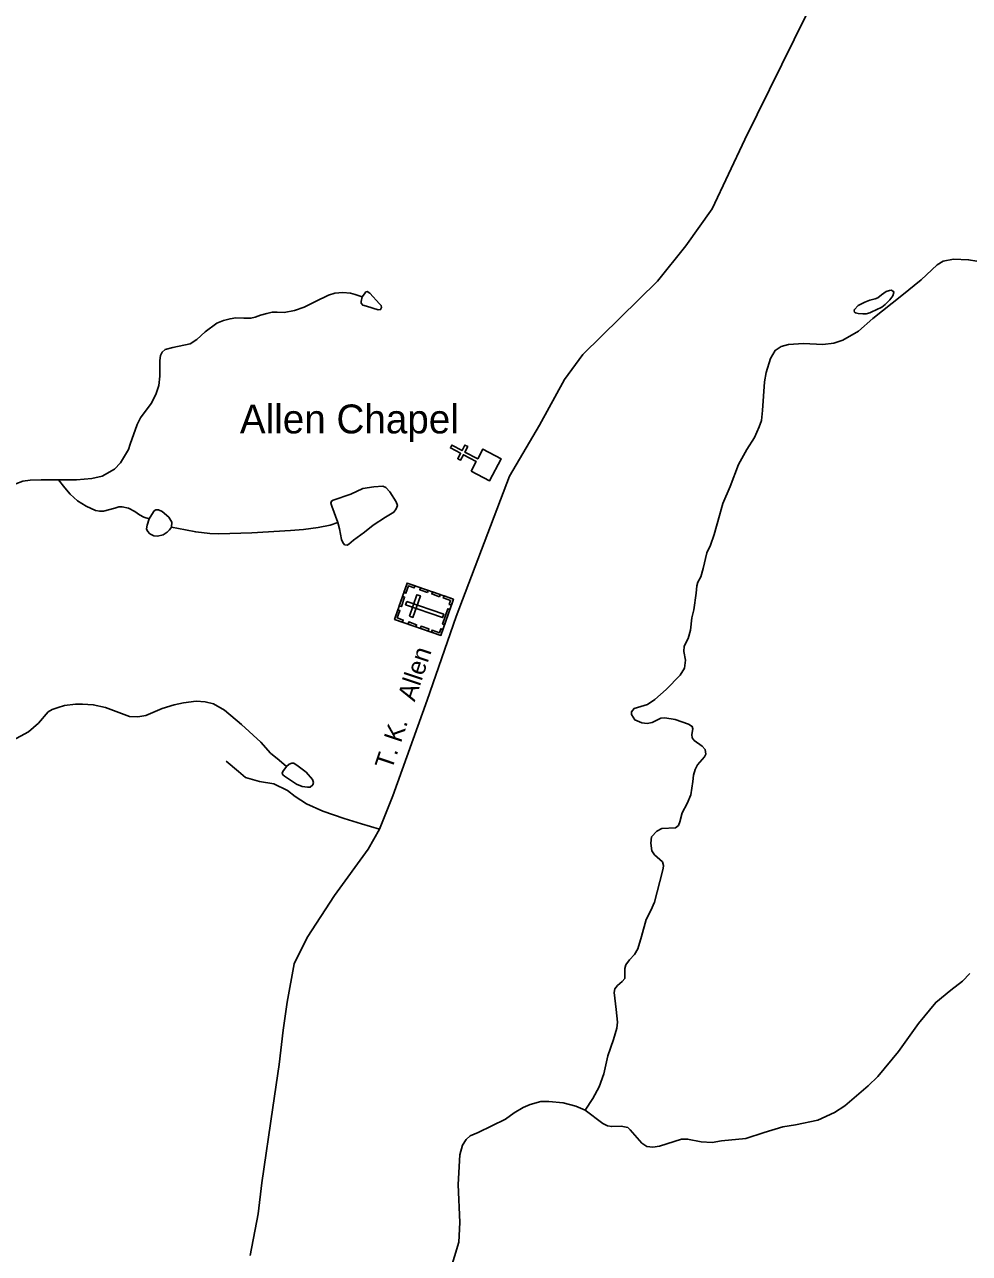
# Model space of a CAD drawing. Extents: x 2126262 to 2293712, y 749403 to 919119.
# Drawn here: x 2216458 to 2221366, y 867756 to 874135 of the extents above; entities that cross this region are included whole.
import ezdxf

# ---------------------------------------------------------------- set-up
doc = ezdxf.new("R2010")
doc.units = 0
for name, color, linetype in [('Exist Cultural Cemetery CELL', 7, 'Continuous'), ('Exist Cultural Church CELL', 7, 'Continuous'), ('Exist Cultural Church Label', 7, 'Continuous'), ('Exist Hydrographic Misc Water Feature', 7, 'Continuous'), ('Exist Road Non-System Type 51', 7, 'Continuous'), ('Exist Road Secondary Type 51 Attributed', 7, 'Continuous'), ('Exist Road Secondary Type 51 Label', 7, 'Continuous')]:
    doc.layers.add(name, color=color, linetype=linetype)

msp = doc.modelspace()

# ---------------------------------------------------------------- linework, layer by layer
at = {"layer": 'Exist Cultural Cemetery CELL'}
for points in [[(2218379.9, 871047.3), (2218445.2, 871235.4), (2218685.7, 871151.9), (2218620.5, 870963.9)], [(2218486.2, 871221.3), (2218482.4, 871210.5), (2218452, 871221.1), (2218438.7, 871182.8), (2218428.2, 871186.4), (2218445.2, 871235.4)], [(2218404.2, 871117.3), (2218421.2, 871166.2), (2218432, 871162.5), (2218415, 871113.5)], [(2218457.6, 871063.6), (2218475.2, 871057.4), (2218513.8, 871168.7), (2218496.2, 871174.8)], [(2218551.5, 871186.5), (2218510.5, 871200.7), (2218514.3, 871211.5), (2218555.2, 871197.3)], [(2218613.7, 871164.9), (2218572.8, 871179.1), (2218576.5, 871189.8), (2218617.5, 871175.6)], [(2218674.9, 871120.6), (2218664, 871124.4), (2218671.2, 871145.2), (2218633.1, 871158.4), (2218636.7, 871169), (2218685.7, 871151.9)], [(2218420.8, 871033.1), (2218424.6, 871043.8), (2218394.1, 871054.4), (2218407.5, 871092.7), (2218396.9, 871096.4), (2218379.9, 871047.3)], [(2218443.3, 871140.7), (2218437.2, 871123.1), (2218628.8, 871056.6), (2218634.9, 871074.2)], [(2218628.5, 871021.9), (2218656.3, 871102.1), (2218667.1, 871098.3), (2218639.2, 871018.2)], [(2218490.9, 871008.8), (2218450, 871023), (2218453.7, 871033.7), (2218494.6, 871019.5)], [(2218554.4, 870986.7), (2218513.5, 871000.9), (2218517.2, 871011.7), (2218558.1, 870997.5)], [(2218631.3, 870995.1), (2218620.4, 870998.9), (2218613.2, 870978.1), (2218575, 870991.3), (2218571.4, 870980.8), (2218620.4, 870963.8)]]:
    msp.add_lwpolyline(points, close=True, dxfattribs=at)
at = {"layer": 'Exist Cultural Church CELL'}
msp.add_lwpolyline([(2218778, 871815.8), (2218804.5, 871866.2), (2218737.2, 871901.8), (2218722.3, 871873.5), (2218708.1, 871881), (2218723.1, 871909.3), (2218670, 871937.4), (2218677.5, 871951.6), (2218730.6, 871923.4), (2218745.6, 871951.7), (2218759.7, 871944.2), (2218744.7, 871916), (2218812, 871880.3), (2218839.1, 871931.2), (2218933.2, 871881.4), (2218872.1, 871766)], close=True, dxfattribs=at)
at = {"layer": 'Exist Hydrographic Misc Water Feature'}
for points in [[(2220604.1, 872474.3), (2220661, 872481.9), (2220708.1, 872497.3), (2220790.2, 872543.9), (2220864.6, 872609.6), (2221014.5, 872729), (2221114.7, 872810), (2221197.9, 872887.8), (2221229.6, 872907.5), (2221282.2, 872916.3), (2221361, 872914.1), (2221403.7, 872906.4)], [(2220892.3, 872658.9), (2220848.4, 872638.7), (2220828.5, 872632.6), (2220812.5, 872632.5), (2220788.5, 872634.2), (2220774.6, 872638.2), (2220768.4, 872642.1), (2220766.6, 872648.1), (2220768.2, 872656.1), (2220788.3, 872676.2), (2220821.9, 872694.5), (2220848, 872704.6), (2220876.1, 872710.8), (2220890, 872716.9), (2220909.7, 872731.1), (2220933.7, 872749.2), (2220949.7, 872755.3), (2220959.7, 872755.4), (2220971.8, 872749.5), (2220973.7, 872743.5), (2220967.7, 872727.4), (2220951.9, 872705.4), (2220928.1, 872681.2), (2220910.3, 872667.1), (2220900.2, 872663), (2220892.3, 872658.9)], [(2216634.5, 871770.9), (2216728.1, 871772), (2216808, 871778.5), (2216860.5, 871790.6), (2216925.1, 871826.7), (2216955.8, 871859.6), (2216997.4, 871929.7), (2217007.2, 871956), (2217042.2, 872059.5), (2217060.8, 872093.4), (2217115.6, 872167.9), (2217140.7, 872215), (2217155, 872261), (2217161.5, 872309.2), (2217160, 872391.7), (2217163.3, 872416.9), (2217172, 872434.4), (2217188.5, 872447.6), (2217229, 872458.5), (2217317.6, 872477.2), (2217352.6, 872500.1), (2217395.3, 872539.6), (2217456.6, 872585.6), (2217491.6, 872598.7), (2217525.6, 872607.5), (2217556.2, 872611.9), (2217597.8, 872610.8), (2217633.9, 872610.8), (2217655.8, 872616.2), (2217684.3, 872627.2), (2217716.3, 872635.9), (2217743.7, 872641.4), (2217770, 872641.4), (2217806.1, 872640.3), (2217860.8, 872651.3), (2217910.1, 872667.7), (2217969.2, 872697.3), (2218035.9, 872730.1), (2218069.9, 872741.1), (2218111.5, 872744.4), (2218150.9, 872741.1), (2218176, 872733.4), (2218212.2, 872721.4)], [(2219369.1, 868499.5), (2219410.1, 868560.4), (2219441.8, 868620.6), (2219467, 868688.5), (2219487.8, 868781.6), (2219516.3, 868867), (2219534.9, 868925.6), (2219538.2, 868956.3), (2219531.6, 869022), (2219519.6, 869109.6), (2219523.9, 869129.3), (2219537.1, 869145.7), (2219562.2, 869167.6), (2219575.4, 869183), (2219576.5, 869195), (2219576.5, 869234.4), (2219581.9, 869253.1), (2219600.5, 869279.3), (2219626.8, 869307.8), (2219643.2, 869337.7), (2219662.9, 869400.1), (2219685.9, 869488.9), (2219711.1, 869535.9), (2219730.8, 869578.7), (2219757.1, 869686), (2219775.3, 869753.2), (2219777.5, 869769.7), (2219771, 869788.3), (2219730.5, 869824.4), (2219716.2, 869845.2), (2219710.8, 869885.7), (2219715.1, 869917.5), (2219742.5, 869947.1), (2219768.8, 869961.3), (2219838.8, 869964.6), (2219855.2, 869977.7), (2219861.8, 869996.4), (2219872.8, 870043.4), (2219900.1, 870090.5), (2219918.7, 870136.5), (2219928.6, 870204.8), (2219931.9, 870238.7), (2219941.7, 870268.3), (2219952.7, 870292.4), (2219989.9, 870332.9), (2219996.4, 870348.2), (2219993.1, 870371.2), (2219977.8, 870389.8), (2219936.2, 870418.3), (2219926.4, 870431.5), (2219923.1, 870449), (2219929.7, 870478.6), (2219925.3, 870491.7), (2219906.7, 870503.7), (2219836.6, 870527.8), (2219783, 870536.6), (2219762.2, 870534.4), (2219718.4, 870512.5), (2219692.2, 870507), (2219663.7, 870510.3), (2219627.6, 870525.6), (2219610.1, 870553.6), (2219610.1, 870566.7), (2219624.3, 870584.2), (2219694.3, 870606.1), (2219731.6, 870631.3), (2219790.7, 870682.8), (2219864, 870758.4), (2219885.9, 870794.5), (2219891.4, 870836.1), (2219881.5, 870881), (2219884.8, 870908.8), (2219905.6, 870947.2), (2219917.6, 870991), (2219924.2, 871054.5), (2219934, 871097.2), (2219947.2, 871182.6), (2219949.4, 871221), (2219954.8, 871239.6), (2219971.3, 871268.1), (2219982.2, 871311.9), (2220001.9, 871392.1), (2220021.6, 871432.7), (2220040.2, 871487.4), (2220067.6, 871586), (2220085.1, 871648.4), (2220123.1, 871736.6), (2220166.8, 871850.5), (2220209.5, 871928.2), (2220248.9, 871990.6), (2220273, 872046.5), (2220285.1, 872080.4), (2220291.6, 872130.8), (2220301.5, 872280.9), (2220309.1, 872328.6), (2220332.1, 872400.9), (2220357.3, 872443.6), (2220387.9, 872464.4), (2220426.2, 872474.3), (2220504, 872478.6), (2220604.1, 872474.3)], [(2216023.8, 871617.6), (2216086.2, 871609.9), (2216155.1, 871605.5), (2216193.4, 871604.4), (2216227.4, 871608.8), (2216258, 871620.8), (2216296.3, 871654.8), (2216370.7, 871724.9), (2216412.3, 871751.2), (2216449.5, 871764.3), (2216486.8, 871769.8), (2216543.7, 871772), (2216634.5, 871770.9)], [(2216634.5, 871770.9), (2216666.7, 871729.3), (2216694.1, 871697.5), (2216732.4, 871662.5), (2216777.2, 871635.1), (2216826.5, 871613.2), (2216848.4, 871608.8), (2216868.1, 871608.8), (2216927.2, 871625.2), (2216948, 871630.7), (2216965.5, 871630.7), (2216997.2, 871625.2), (2217030.1, 871607.7), (2217055.3, 871589.1), (2217078.2, 871578.1), (2217104.5, 871568.3)], [(2217221.2, 871525.6), (2217223.4, 871551.9), (2217207, 871577), (2217173, 871606.6), (2217154.4, 871615.4), (2217139.1, 871615.4), (2217131.4, 871609.9), (2217118.3, 871592.4), (2217104.5, 871568.3)], [(2217104.5, 871568.3), (2217095.3, 871536.5), (2217092, 871517.9), (2217096.4, 871505.9), (2217109.5, 871491.6), (2217129.2, 871480.7), (2217148.9, 871479.6), (2217177.4, 871486.1), (2217199.3, 871500.4), (2217211.3, 871511.3), (2217221.2, 871525.6)], [(2217221.2, 871525.6), (2217294.5, 871511.3), (2217347, 871501.5), (2217420.4, 871493.8), (2217467.4, 871491.6), (2217639.3, 871497.1), (2217840.1, 871508), (2217906.9, 871513.5), (2217983.5, 871524.5), (2218045.9, 871536.5), (2218085.3, 871549.7)], [(2216395.3, 870419), (2216478.4, 870463.9), (2216529.9, 870508.8), (2216581.3, 870566.8), (2216601, 870578.9), (2216633.2, 870590.5), (2216664.9, 870599.3), (2216723, 870606.9), (2216759.1, 870606.9), (2216814.9, 870603.7), (2216878.4, 870589.4), (2217003.1, 870543.4), (2217045.8, 870541.2), (2217088.5, 870548.9), (2217172.8, 870583.9), (2217235.2, 870603.7), (2217284.4, 870614.6), (2217349.5, 870622.3), (2217396.5, 870619), (2217439.2, 870608), (2217497.2, 870575.2), (2217584.8, 870501.8), (2217684.4, 870409.8), (2217735.8, 870353.2), (2217780.7, 870316), (2217819, 870283.1)], [(2219369.1, 868499.5), (2219461, 868429.4), (2219485.1, 868418.4), (2219508.1, 868414), (2219557.3, 868416.2), (2219591.2, 868408.6), (2219604.4, 868397.6), (2219664.6, 868328.6), (2219690.8, 868311.1), (2219721.5, 868307.8), (2219756.5, 868312.2), (2219870.3, 868349.4), (2219902.1, 868349.4), (2219972.1, 868335.2), (2220030.1, 868331.9), (2220078.3, 868339.6), (2220204.6, 868352.7), (2220299.8, 868383.4), (2220396.1, 868412.9), (2220461.8, 868422.8), (2220578.9, 868448), (2220664.3, 868487.4), (2220719, 868521.4), (2220840, 868625.4), (2220889.2, 868673.6), (2220997.6, 868803.4), (2221100.5, 868950.1), (2221190.8, 869059.1), (2221269.6, 869122.6), (2221329.8, 869168.6), (2221368.1, 869208)], [(2218668, 867665.5), (2218712.9, 867813.3), (2218718.4, 867916.7), (2218710.7, 868112.7), (2218719.5, 868266.7), (2218732.6, 868317.1), (2218751.2, 868347.8), (2218773.1, 868366.4), (2218813.6, 868383.9), (2218955.9, 868451.8), (2219001.3, 868485.8), (2219047.3, 868513.1), (2219083.4, 868529.6), (2219140.3, 868543.8), (2219180.8, 868544.9), (2219255.2, 868537.2), (2219322, 868520.3), (2219369.1, 868499.5)]]:
    msp.add_lwpolyline(points, dxfattribs=at)
for points in [[(2218212.2, 872721.4), (2218205.6, 872698), (2218205.6, 872688.2), (2218214.3, 872678.3), (2218234, 872672.9), (2218294.2, 872654.2), (2218307.4, 872655.3), (2218311.8, 872666.3), (2218309.6, 872676.1), (2218300.8, 872684.9), (2218251.6, 872740.8), (2218237.3, 872748.4), (2218230.8, 872747.3), (2218223.1, 872737.5)], [(2218085.3, 871549.7), (2218054.7, 871634), (2218048.1, 871650.4), (2218052.5, 871661.4), (2218060.1, 871665.7), (2218152.1, 871696.4), (2218214.5, 871726), (2218272.5, 871735.8), (2218318.4, 871738), (2218333.8, 871731.5), (2218354.5, 871708.5), (2218388.5, 871657), (2218395, 871638.4), (2218387.4, 871620.8), (2218375.3, 871603.3), (2218332.7, 871577), (2218269.2, 871535.4), (2218223.2, 871500.4), (2218167.4, 871458.8), (2218142.2, 871436.9), (2218133.5, 871432.5), (2218120.3, 871434.7), (2218110.5, 871445.6), (2218103.9, 871461), (2218094.1, 871517.9)], [(2217819, 870283.1), (2217800.2, 870257.9), (2217796.9, 870249.2), (2217800.2, 870240.4), (2217808.9, 870232.7), (2217871.3, 870192.2), (2217899.8, 870179.1), (2217928.2, 870175.8), (2217941.4, 870176.9), (2217955.6, 870188.9), (2217958.9, 870201), (2217953.4, 870215.2), (2217920.6, 870254.6), (2217879, 870285.3), (2217857.1, 870300.6), (2217846.1, 870300.6), (2217831.9, 870296.2)]]:
    msp.add_lwpolyline(points, close=True, dxfattribs=at)
at = {"layer": 'Exist Road Non-System Type 51'}
msp.add_lwpolyline([(2218301.9, 869957.7), (2218208.9, 869985.8), (2218118.2, 870013.7), (2218006.7, 870051.4), (2217921.6, 870090.4), (2217863.4, 870127.8), (2217824.4, 870158.5), (2217753.2, 870193.4), (2217677.9, 870205.9), (2217605.4, 870225.5), (2217569.1, 870257.6), (2217505, 870310.6)], dxfattribs=at)
at = {"layer": 'Exist Road Secondary Type 51 Attributed'}
msp.add_lwpolyline([(2220519.9, 874186.7), (2220199.2, 873537.7), (2220029.3, 873178.9), (2219892.7, 872986.3), (2219745.2, 872803.2), (2219358.1, 872421.4), (2219263.3, 872293), (2219132.2, 872055.7), (2218976, 871790.5), (2218700.5, 871061.3), (2218549.9, 870628.6), (2218371.6, 870130.8), (2218301.9, 869957.7), (2218242.1, 869853.5), (2218068.2, 869613.6), (2217926.2, 869395.2), (2217859.2, 869258.4), (2217821.6, 869059.3), (2217802, 868914.1), (2217781.1, 868736), (2217747.7, 868512.7), (2217690.5, 868121.6), (2217671, 867961.1), (2217630.6, 867744.4)], dxfattribs=at)

# ---------------------------------------------------------------- texts
at = {"layer": 'Exist Cultural Church Label'}
msp.add_text('Allen Chapel', height=150, dxfattribs=at).set_placement((2217576.3, 872012.6))
at = {"layer": 'Exist Road Secondary Type 51 Label'}
msp.add_text('T. K.   Allen', height=95, rotation=71.52678, dxfattribs=at).set_placement((2218365.3, 870261.8))

doc.saveas('drawing.dxf')
